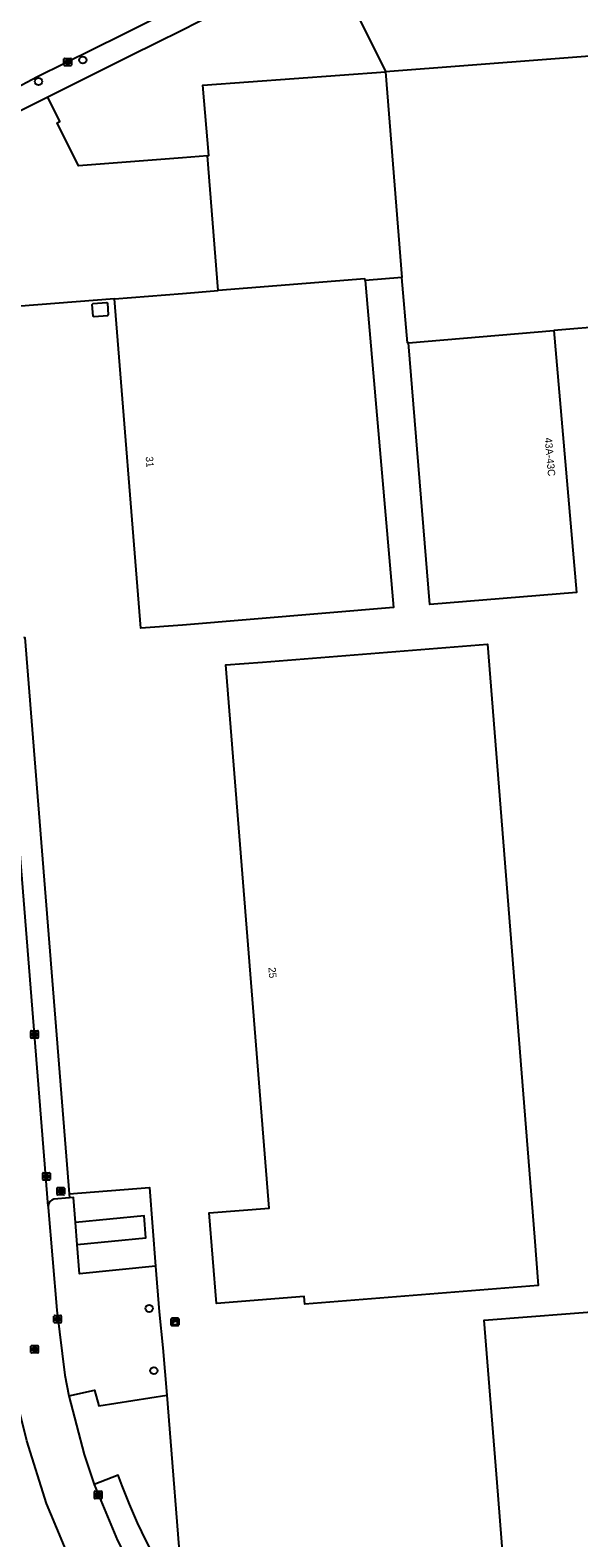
# Model space of a CAD drawing. Extents: x 157793 to 159380, y 380882 to 382313.
# Drawn here: x 157979.3 to 158053.9, y 381260.1 to 381465.3 of the extents above; entities that cross this region are included whole.
import ezdxf

# ---------------------------------------------------------------- set-up
doc = ezdxf.new("R2010")
doc.units = 0
for name, color, linetype in [('IMGEO_Boom', 7, 'Continuous'), ('IMGEO_Brandkraan', 7, 'Continuous'), ('IMGEO_Groenvoorziening', 7, 'Continuous'), ('IMGEO_Kast', 7, 'Continuous'), ('IMGEO_Kolk', 7, 'Continuous'), ('IMGEO_Lage_trafo', 7, 'Continuous'), ('IMGEO_Pand', 7, 'Continuous'), ('IMGEO_Pand_nummerreeks', 7, 'Continuous'), ('IMGEO_Rijbaan_lokaal_gesloten', 7, 'Continuous'), ('IMGEO_Rioolput', 7, 'Continuous'), ('IMGEO_Voetpad_open', 7, 'Continuous')]:
    doc.layers.add(name, color=color, linetype=linetype)

msp = doc.modelspace()

# ---------------------------------------------------------------- linework, layer by layer
at = {"layer": 'IMGEO_Boom'}
for centre in [(157986.46, 381461.25), (157980.42, 381458.33), (157995.47, 381291.35), (157996.1, 381282.88)]:
    msp.add_circle(centre, 0.489, dxfattribs=at)
at = {"layer": 'IMGEO_Brandkraan'}
for p, q in [((157982.95, 381306.88), (157982.95, 381307.73)), ((157983.02, 381307.81), (157983.87, 381307.81)), ((157983.87, 381306.81), (157983.02, 381306.81)), ((157983.43, 381307.59), (157983.46, 381307.59)), ((157983.46, 381307.03), (157983.43, 381307.03)), ((157983.95, 381307.73), (157983.95, 381306.88))]:
    msp.add_line(p, q, dxfattribs=at)
for points in [[(157982.95, 381306.88), (157982.95, 381307.73)], [(157983.02, 381307.81), (157983.87, 381307.81)], [(157983.87, 381306.81), (157983.02, 381306.81)], [(157983.29, 381307.51), (157983.29, 381307.11), (157983.51, 381307.11)], [(157983.53, 381307.51), (157983.29, 381307.51)], [(157983.47, 381307.43), (157983.42, 381307.43), (157983.42, 381307.35)], [(157983.42, 381307.35), (157983.47, 381307.35)], [(157983.48, 381307.27), (157983.42, 381307.27), (157983.42, 381307.19)], [(157983.42, 381307.19), (157983.48, 381307.19)], [(157983.95, 381307.73), (157983.95, 381306.88)]]:
    msp.add_lwpolyline(points, dxfattribs=at)
for centre, radius, start, end in [((157983.02, 381307.73), 0.0765, 91.552, 178.448), ((157983.02, 381307.73), 0.0765, 91.552, 178.448), ((157983.02, 381306.88), 0.0765, 181.552, 268.448), ((157983.02, 381306.88), 0.0765, 181.552, 268.448), ((157983.47, 381307.39), 0.0379, 267.8285, 90.9355), ((157983.48, 381307.23), 0.0404, 269.8759, 90.5077), ((157983.51, 381307.36), 0.251, 268.6676, 293.5347), ((157983.53, 381307.36), 0.145, 59.4692, 91.5367), ((157983.55, 381307.41), 0.0922, 285.5137, 58.1501), ((157983.56, 381307.22), 0.105, 301.3115, 78.989), ((157983.87, 381307.73), 0.0765, 1.552, 88.448), ((157983.87, 381307.73), 0.0765, 1.552, 88.448), ((157983.87, 381306.88), 0.0765, 271.552, 358.448), ((157983.87, 381306.88), 0.0765, 271.552, 358.448)]:
    msp.add_arc(centre, radius, start, end, dxfattribs=at)
for centre, major_axis, ratio, start_param, end_param in [((157983.43, 381307.31), (-0.387, 0.002), 0.722429, 4.712389, 7.853982), ((157983.46, 381307.31), (-0.39, 0.002), 0.717154, 1.570796, 4.712389)]:
    msp.add_ellipse(centre, major_axis=major_axis, ratio=ratio, start_param=start_param, end_param=end_param, dxfattribs=at)
at = {"layer": 'IMGEO_Groenvoorziening'}
for points in [[(157984.58, 381306.94), (157995.5, 381307.81), (157996.35, 381297.09)], [(157985.69, 381300.05), (157995.04, 381300.98), (157994.8, 381303.97), (157985.45, 381303.04)]]:
    msp.add_lwpolyline(points, dxfattribs=at)
at = {"layer": 'IMGEO_Kast'}
for p, q in [((157998.57, 381290.01), (157999.41, 381290.01)), ((157999.41, 381290.01), (157998.57, 381290.01)), ((157998.49, 381289.09), (157998.49, 381289.93)), ((157998.49, 381289.93), (157998.49, 381289.09)), ((157999.42, 381289.01), (157998.58, 381289.01)), ((157998.58, 381289.01), (157999.42, 381289.01)), ((157999.49, 381289.94), (157999.49, 381289.1)), ((157999.49, 381289.1), (157999.49, 381289.94))]:
    msp.add_line(p, q, dxfattribs=at)
for points in [[(157998.69, 381289.8), (157999.29, 381289.8), (157999.29, 381289.72), (157998.69, 381289.72), (157998.69, 381289.8)], [(157998.69, 381289.63), (157999.29, 381289.63), (157999.29, 381289.14), (157998.69, 381289.14), (157998.69, 381289.63)]]:
    msp.add_lwpolyline(points, dxfattribs=at)
msp.add_circle((157998.77, 381289.48), 0.0377, dxfattribs=at)
for centre, start, end in [((157998.57, 381289.94), 92.4484, 184.2845), ((157998.57, 381289.94), 92.4484, 184.2845), ((157999.41, 381289.94), 2.4484, 94.2845), ((157999.41, 381289.94), 2.4484, 94.2845), ((157998.57, 381289.09), 182.4484, 274.2845), ((157998.57, 381289.09), 182.4484, 274.2845), ((157999.41, 381289.09), 272.4484, 4.2845), ((157999.41, 381289.09), 272.4484, 4.2845)]:
    msp.add_arc(centre, 0.0779, start, end, dxfattribs=at)
at = {"layer": 'IMGEO_Kolk'}
for p, q in [((157983.88, 381460.53), (157983.88, 381461.39)), ((157983.96, 381461.46), (157984.81, 381461.46)), ((157984.81, 381460.46), (157983.96, 381460.46)), ((157984.37, 381461.24), (157984.4, 381461.24)), ((157984.39, 381460.68), (157984.37, 381460.68)), ((157984.89, 381461.39), (157984.89, 381460.53)), ((157979.38, 381328.21), (157979.38, 381329.06)), ((157979.45, 381329.13), (157980.3, 381329.13)), ((157980.38, 381329.06), (157980.38, 381328.21)), ((157980.3, 381328.13), (157979.45, 381328.13)), ((157979.89, 381328.35), (157979.86, 381328.35)), ((157979.87, 381328.91), (157979.89, 381328.91)), ((157980.99, 381308.88), (157980.99, 381309.74)), ((157981.06, 381309.81), (157981.91, 381309.81)), ((157981.91, 381308.81), (157981.06, 381308.81)), ((157981.47, 381309.59), (157981.5, 381309.59)), ((157981.5, 381309.03), (157981.47, 381309.03)), ((157981.99, 381309.74), (157981.99, 381308.88)), ((157982.51, 381289.47), (157982.51, 381290.32)), ((157982.58, 381290.4), (157983.44, 381290.4)), ((157983, 381290.17), (157983.02, 381290.17)), ((157983.51, 381290.32), (157983.51, 381289.47)), ((157983.44, 381289.39), (157982.58, 381289.39)), ((157983.02, 381289.62), (157983, 381289.62)), ((157988.03, 381265.54), (157988.03, 381266.39)), ((157988.11, 381266.47), (157988.96, 381266.47)), ((157988.96, 381265.47), (157988.11, 381265.47)), ((157988.52, 381266.25), (157988.55, 381266.25)), ((157988.54, 381265.69), (157988.52, 381265.69)), ((157989.03, 381266.39), (157989.03, 381265.54))]:
    msp.add_line(p, q, dxfattribs=at)
for points in [[(157983.88, 381460.53), (157983.88, 381461.39)], [(157983.96, 381461.46), (157984.81, 381461.46)], [(157984.81, 381460.46), (157983.96, 381460.46)], [(157984.2, 381461.16), (157984.33, 381461.16), (157984.33, 381461.01), (157984.46, 381461.16), (157984.62, 381461.16), (157984.48, 381461.01), (157984.63, 381460.76), (157984.48, 381460.76), (157984.39, 381460.93), (157984.33, 381460.86), (157984.33, 381460.76), (157984.2, 381460.76), (157984.2, 381461.16)], [(157984.89, 381461.39), (157984.89, 381460.53)], [(157979.38, 381328.21), (157979.38, 381329.06)], [(157979.45, 381329.13), (157980.3, 381329.13)], [(157980.38, 381329.06), (157980.38, 381328.21)], [(157980.3, 381328.13), (157979.45, 381328.13)], [(157979.7, 381328.83), (157979.82, 381328.83), (157979.82, 381328.68), (157979.95, 381328.83), (157980.12, 381328.83), (157979.97, 381328.68), (157980.12, 381328.43), (157979.97, 381328.43), (157979.89, 381328.6), (157979.82, 381328.53), (157979.82, 381328.43), (157979.7, 381328.43), (157979.7, 381328.83)], [(157980.99, 381308.88), (157980.99, 381309.74)], [(157981.06, 381309.81), (157981.91, 381309.81)], [(157981.91, 381308.81), (157981.06, 381308.81)], [(157981.31, 381309.51), (157981.43, 381309.51), (157981.43, 381309.36), (157981.56, 381309.51), (157981.72, 381309.51), (157981.58, 381309.36), (157981.73, 381309.11), (157981.58, 381309.11), (157981.49, 381309.28), (157981.43, 381309.21), (157981.43, 381309.11), (157981.31, 381309.11), (157981.31, 381309.51)], [(157981.99, 381309.74), (157981.99, 381308.88)], [(157982.51, 381289.47), (157982.51, 381290.32)], [(157982.58, 381290.4), (157983.44, 381290.4)], [(157982.83, 381290.09), (157982.95, 381290.09), (157982.95, 381289.94), (157983.08, 381290.09), (157983.25, 381290.09), (157983.1, 381289.94), (157983.25, 381289.69), (157983.1, 381289.69), (157983.02, 381289.86), (157982.95, 381289.79), (157982.95, 381289.69), (157982.83, 381289.69), (157982.83, 381290.09)], [(157983.51, 381290.32), (157983.51, 381289.47)], [(157983.44, 381289.39), (157982.58, 381289.39)], [(157988.03, 381265.54), (157988.03, 381266.39)], [(157988.11, 381266.47), (157988.96, 381266.47)], [(157988.96, 381265.47), (157988.11, 381265.47)], [(157988.35, 381266.17), (157988.48, 381266.17), (157988.48, 381266.01), (157988.61, 381266.17), (157988.77, 381266.17), (157988.62, 381266.02), (157988.78, 381265.77), (157988.62, 381265.77), (157988.54, 381265.93), (157988.48, 381265.86), (157988.48, 381265.77), (157988.35, 381265.77), (157988.35, 381266.17)], [(157989.03, 381266.39), (157989.03, 381265.54)]]:
    msp.add_lwpolyline(points, dxfattribs=at)
for centre, start, end in [((157983.96, 381461.39), 91.552, 178.448), ((157983.96, 381461.39), 91.552, 178.448), ((157983.96, 381460.54), 181.552, 268.448), ((157983.96, 381460.54), 181.552, 268.448), ((157984.81, 381461.39), 1.552, 88.448), ((157984.81, 381461.39), 1.552, 88.448), ((157984.81, 381460.54), 271.552, 358.448), ((157984.81, 381460.54), 271.552, 358.448), ((157979.45, 381329.06), 91.552, 178.448), ((157979.45, 381329.06), 91.552, 178.448), ((157980.3, 381329.06), 1.552, 88.448), ((157980.3, 381329.06), 1.552, 88.448), ((157979.45, 381328.21), 181.552, 268.448), ((157979.45, 381328.21), 181.552, 268.448), ((157980.3, 381328.21), 271.552, 358.448), ((157980.3, 381328.21), 271.552, 358.448), ((157981.06, 381309.74), 91.552, 178.448), ((157981.06, 381309.74), 91.552, 178.448), ((157981.06, 381308.89), 181.552, 268.448), ((157981.06, 381308.89), 181.552, 268.448), ((157981.91, 381309.74), 1.552, 88.448), ((157981.91, 381309.74), 1.552, 88.448), ((157981.91, 381308.89), 271.552, 358.448), ((157981.91, 381308.89), 271.552, 358.448), ((157982.59, 381290.32), 91.552, 178.448), ((157982.59, 381290.32), 91.552, 178.448), ((157983.43, 381290.32), 1.552, 88.448), ((157983.43, 381290.32), 1.552, 88.448), ((157982.59, 381289.47), 181.552, 268.448), ((157982.59, 381289.47), 181.552, 268.448), ((157983.43, 381289.47), 271.552, 358.448), ((157983.43, 381289.47), 271.552, 358.448), ((157988.11, 381266.39), 91.552, 178.448), ((157988.11, 381266.39), 91.552, 178.448), ((157988.11, 381265.54), 181.552, 268.448), ((157988.11, 381265.54), 181.552, 268.448), ((157988.96, 381266.39), 1.552, 88.448), ((157988.96, 381266.39), 1.552, 88.448), ((157988.96, 381265.54), 271.552, 358.448), ((157988.96, 381265.54), 271.552, 358.448)]:
    msp.add_arc(centre, 0.0765, start, end, dxfattribs=at)
for centre, major_axis, ratio, start_param, end_param in [((157984.37, 381460.96), (-0.387, 0.002), 0.722429, 4.712389, 7.853982), ((157984.4, 381460.96), (-0.39, 0.002), 0.717154, 1.570796, 4.712389), ((157979.86, 381328.63), (-0.387, 0.002), 0.722429, 4.712389, 7.853982), ((157979.89, 381328.63), (-0.39, 0.002), 0.717154, 1.570796, 4.712389), ((157981.47, 381309.31), (-0.387, 0.002), 0.722429, 4.712389, 7.853982), ((157981.5, 381309.31), (-0.39, 0.002), 0.717154, 1.570796, 4.712389), ((157983, 381289.89), (-0.387, 0.002), 0.722429, 4.712389, 7.853982), ((157983.02, 381289.89), (-0.39, 0.002), 0.717154, 1.570796, 4.712389), ((157988.52, 381265.97), (-0.387, 0.002), 0.722429, 4.712389, 7.853982), ((157988.54, 381265.97), (-0.39, 0.002), 0.717154, 1.570796, 4.712389)]:
    msp.add_ellipse(centre, major_axis=major_axis, ratio=ratio, start_param=start_param, end_param=end_param, dxfattribs=at)
at = {"layer": 'IMGEO_Lage_trafo'}
msp.add_lwpolyline([(157988, 381426.28), (157987.87, 381426.39), (157987.74, 381427.99), (157987.85, 381428.12), (157989.65, 381428.26), (157989.79, 381428.15), (157989.91, 381426.55), (157989.8, 381426.42), (157988, 381426.28)], dxfattribs=at)
at = {"layer": 'IMGEO_Pand'}
for points in [[(158027.64, 381459.62), (158027.62, 381459.79), (158019.98, 381475.21)], [(158072.05, 381463.05), (158027.64, 381459.62)], [(158003.41, 381448.23), (158003.58, 381448.25), (158002.79, 381457.83), (158027.64, 381459.62)], [(158027.64, 381459.62), (158029.84, 381431.67)], [(157981.69, 381456.19), (157977.96, 381454.32)], [(158003.41, 381448.23), (158000, 381447.96), (157985.85, 381446.85), (157982.97, 381452.72), (157983.31, 381452.88), (157981.69, 381456.19)], [(158004.86, 381429.88), (158003.41, 381448.23)], [(158029.84, 381431.67), (158024.86, 381431.25)], [(158030.75, 381422.78), (158030.61, 381422.77), (158029.84, 381431.67)], [(158024.86, 381431.25), (158028.74, 381386.72), (158000, 381384.36), (157994.33, 381383.92), (157990.75, 381428.76)], [(157990.75, 381428.76), (158000, 381429.49), (158004.86, 381429.88)], [(158024.86, 381431.25), (158024.84, 381431.47), (158004.86, 381429.88)], [(157990.75, 381428.76), (157975.08, 381427.53)], [(158050.52, 381424.44), (158053.64, 381388.77), (158033.68, 381387.13), (158030.75, 381422.78)], [(158030.75, 381422.78), (158050.52, 381424.44)], [(158058.22, 381425.09), (158050.52, 381424.44)], [(158047.9, 381301.03), (158048.42, 381294.45), (158016.65, 381291.92), (158016.57, 381292.96), (158004.62, 381292.01), (158003.64, 381304.35), (158011.78, 381305), (158005.9, 381378.92), (158010.88, 381379.31), (158041.52, 381381.75), (158047.9, 381301.03)], [(158058.62, 381291.1), (158086.24, 381293.23), (158087.87, 381271.17), (158081.63, 381270.7), (158083.23, 381250), (158083.99, 381239.99), (158068.4, 381238.79), (158068.34, 381239.67), (158065.55, 381239.45), (158065.62, 381238.53), (158054.79, 381237.69), (158045.53, 381236.97), (158045.61, 381235.84), (158045.32, 381235.81), (158042.81, 381267.66), (158041.07, 381289.74), (158058.62, 381291.1)]]:
    msp.add_lwpolyline(points, dxfattribs=at)
at = {"layer": 'IMGEO_Rijbaan_lokaal_gesloten'}
for points in [[(158052.46, 381494.85), (158041.85, 381489.55), (158021.34, 381479.43), (158016.78, 381477.09), (158007.38, 381472.4), (158000.65, 381469.07), (157991.74, 381464.62), (157980.18, 381458.9), (157976.1, 381456.73)], [(157981.73, 381305.29), (157975.52, 381383.42)], [(158003.6, 381229.85), (158000, 381233.33), (157999.67, 381233.69), (157999.04, 381234.37), (157998.99, 381234.42), (157995.18, 381239.01), (157993.45, 381241.52), (157991.75, 381243.98), (157989.12, 381248.64), (157988.78, 381249.24), (157988.35, 381250), (157984.96, 381256.56), (157983.52, 381260.02), (157981.52, 381264.82), (157978.83, 381273.34), (157977.88, 381277.21), (157976.32, 381285.98), (157975.54, 381294.85), (157975.03, 381302.34), (157974.54, 381308.35)], [(157981.73, 381305.29), (157981.74, 381305.1), (157982.89, 381291.11), (157984.01, 381282.26), (157984.54, 381279.44)], [(157984.54, 381279.44), (157986.63, 381271.47), (157988.01, 381267.37)], [(157988.01, 381267.37), (157991.18, 381259.75), (157994.65, 381253.06), (157996.24, 381250), (157998.88, 381245.72), (158000, 381244.13), (158003.16, 381240.21), (158006.65, 381236.58), (158010.45, 381233.28), (158014.54, 381230.33), (158018.87, 381227.76), (158023.31, 381225.64)]]:
    msp.add_lwpolyline(points, dxfattribs=at)
at = {"layer": 'IMGEO_Rioolput'}
for p, q in [((157979.39, 381285.37), (157979.39, 381286.22)), ((157979.46, 381286.3), (157980.32, 381286.3)), ((157979.88, 381286.08), (157979.9, 381286.08)), ((157980.39, 381286.22), (157980.39, 381285.37)), ((157980.32, 381285.3), (157979.46, 381285.3)), ((157979.9, 381285.52), (157979.87, 381285.52))]:
    msp.add_line(p, q, dxfattribs=at)
for points in [[(157979.39, 381285.37), (157979.39, 381286.22)], [(157979.46, 381286.3), (157980.32, 381286.3)], [(157979.98, 381285.99), (157979.72, 381286), (157979.72, 381285.6)], [(157979.9, 381285.92), (157979.85, 381285.92), (157979.85, 381285.83)], [(157980.39, 381286.22), (157980.39, 381285.37)], [(157980.32, 381285.3), (157979.46, 381285.3)], [(157979.72, 381285.6), (157979.85, 381285.6), (157979.85, 381285.76), (157979.86, 381285.76)], [(157979.85, 381285.83), (157979.9, 381285.83)], [(157979.91, 381285.73), (157979.98, 381285.6), (157980.12, 381285.6), (157980.05, 381285.72)]]:
    msp.add_lwpolyline(points, dxfattribs=at)
for centre, radius, start, end in [((157979.46, 381286.22), 0.0765, 91.552, 178.448), ((157979.46, 381286.22), 0.0765, 91.552, 178.448), ((157979.91, 381285.82), 0.0964, 77.0061, 93.1865), ((157979.92, 381285.88), 0.0378, 276.6634, 79.6772), ((157979.98, 381285.89), 0.109, 350.3612, 89.416), ((157980.31, 381286.22), 0.0765, 1.552, 88.448), ((157980.31, 381286.22), 0.0765, 1.552, 88.448), ((157979.46, 381285.37), 0.0765, 181.552, 268.448), ((157979.46, 381285.37), 0.0765, 181.552, 268.448), ((157979.86, 381285.71), 0.0533, 26.0293, 88.6989), ((157979.89, 381286.02), 0.19, 274.7715, 282.9687), ((157979.97, 381285.88), 0.112, 277.5842, 350.9817), ((157979.96, 381285.67), 0.108, 29.5134, 73.7905), ((157980.31, 381285.37), 0.0765, 271.552, 358.448), ((157980.31, 381285.37), 0.0765, 271.552, 358.448)]:
    msp.add_arc(centre, radius, start, end, dxfattribs=at)
for centre, major_axis, ratio, start_param, end_param in [((157979.88, 381285.8), (-0.387, 0.002), 0.722429, 4.712389, 7.853982), ((157979.9, 381285.8), (-0.39, 0.002), 0.717154, 1.570796, 4.712389)]:
    msp.add_ellipse(centre, major_axis=major_axis, ratio=ratio, start_param=start_param, end_param=end_param, dxfattribs=at)
at = {"layer": 'IMGEO_Voetpad_open'}
for points in [[(158019.98, 381475.21), (158018.16, 381474.33), (158017.68, 381474.09), (158016.82, 381473.67), (158008.74, 381469.66), (158007.95, 381469.26), (158002.25, 381466.43), (158001.97, 381466.29), (158000, 381465.32), (157996.35, 381463.5), (157993.12, 381461.89), (157981.69, 381456.19)], [(157978.38, 381382.69), (157978.58, 381382.68), (157984.58, 381306.94)], [(157984.62, 381306.4), (157982.52, 381306.24)], [(157984.58, 381306.94), (157984.62, 381306.4)], [(157985.45, 381303.04), (157985.17, 381306.45), (157984.62, 381306.4)], [(157985.69, 381300.05), (157985.45, 381303.04)], [(157996.35, 381297.09), (157986.01, 381296.06), (157985.69, 381300.05)], [(157996.35, 381297.09), (157996.83, 381290.91), (157997.35, 381285.97), (157997.86, 381279.57)], [(157984.54, 381279.44), (157988.04, 381280.25), (157988.61, 381278.08), (157997.86, 381279.57)], [(157997.86, 381279.57), (158000, 381252.62)], [(157998.9, 381252.54), (157998.78, 381252.76), (157998.39, 381253.48), (157998.01, 381254.19), (157997.64, 381254.92), (157996.31, 381257.3), (157995.07, 381259.73), (157993.89, 381262.19), (157992.8, 381264.7), (157991.79, 381267.23), (157991.27, 381268.68), (157988.01, 381267.37)]]:
    msp.add_lwpolyline(points, dxfattribs=at)
msp.add_arc((157982.8, 381305.21), 1.07, 105.2524, 175.9412, dxfattribs=at)

# ---------------------------------------------------------------- texts
at = {"layer": 'IMGEO_Pand_nummerreeks'}
for s, rotation, p in [('43A-43C', 274.996, (158049.29, 381409.83)), ('31', 274.5638, (157995, 381407.26)), ('25', 274.5523, (158011.7, 381337.74))]:
    msp.add_text(s, height=1, rotation=rotation, dxfattribs=at).set_placement(p)

doc.saveas('drawing.dxf')
